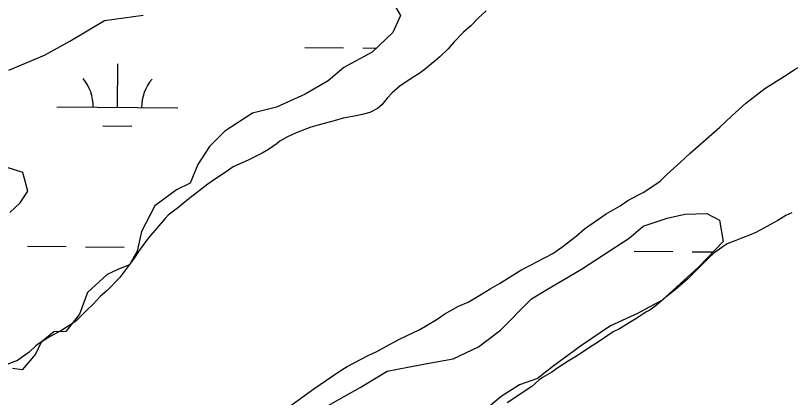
# Model space of a CAD drawing. Extents: x 3271442 to 3309282, y 752266 to 777610.
# Drawn here: x 3282097 to 3282738, y 761769 to 762085 of the extents above; entities that cross this region are included whole.
import ezdxf

# ---------------------------------------------------------------- set-up
doc = ezdxf.new("R2010")
doc.units = 0
doc.layers.add('V-SITE-VEGE', color=7, linetype='Continuous')
doc.layers.add('V-WETL-SWMP', color=7, linetype='Continuous')

msp = doc.modelspace()

# ---------------------------------------------------------------- linework, layer by layer
at = {"layer": 'V-SITE-VEGE'}
for points in [[(3282486.03, 762088.65), (3282479.39, 762082.4), (3282473.5, 762076.16), (3282467.23, 762071.02), (3282459.49, 762062.94), (3282454.7, 762057.06), (3282447.69, 762050.44), (3282444, 762047.14), (3282439.58, 762043.47), (3282435.9, 762040.53), (3282430.37, 762036.49), (3282425.58, 762033.56), (3282417.85, 762028.42), (3282414.9, 762026.58), (3282408.27, 762020.71), (3282404.21, 762016.3), (3282399.78, 762010.79), (3282396.1, 762007.85), (3282389.84, 762004.55), (3282384.68, 762003.09), (3282378.43, 762001.63), (3282367.75, 761999.81), (3282360.39, 761997.61), (3282348.98, 761994.69), (3282340.88, 761992.49), (3282328.73, 761987.73), (3282321.73, 761984.43), (3282315.47, 761980.77), (3282313.26, 761978.93)], [(3282616.39, 761938.65), (3282630.02, 761947.83), (3282635.55, 761953.34), (3282646.61, 761963.25), (3282654.72, 761970.96), (3282679.41, 761992.26), (3282689.36, 762001.81), (3282700.79, 762012.1), (3282716.63, 762024.21), (3282732.84, 762034.48), (3282741.68, 762040.36), (3282749.05, 762044.39), (3282754.21, 762047.69), (3282759.73, 762050.99), (3282764.15, 762053.56), (3282772.99, 762058.33), (3282778.89, 762062), (3282789.2, 762066.77), (3282796.56, 762070.8), (3282807.98, 762075.93), (3282815.35, 762079.6), (3282824.56, 762086.94)], [(3282313.26, 761978.93), (3282305.89, 761973.79), (3282300.73, 761970.86), (3282289.68, 761965.36), (3282276.79, 761959.49), (3282270.9, 761955.45), (3282261.32, 761949.22), (3282255.79, 761945.18), (3282239.95, 761933.06), (3282230.73, 761925.35), (3282223, 761919.48), (3282220.42, 761916.91), (3282206.77, 761900.74), (3282199.03, 761890.45), (3282194.23, 761883.1), (3282182.8, 761867.67), (3282172.47, 761857.38), (3282166.95, 761852.61), (3282161.05, 761845.99), (3282155.15, 761840.49), (3282146.3, 761831.67), (3282135.62, 761824.7), (3282125.31, 761819.2), (3282115.73, 761813.33), (3282113.52, 761811.49), (3282107.99, 761806.35), (3282098.41, 761799.37), (3282067.11, 761788.02)], [(3282320.59, 761759.61), (3282343.44, 761776.12), (3282364.44, 761790.44), (3282371.07, 761794.47), (3282388.38, 761803.64), (3282395.74, 761806.94), (3282403.48, 761811.34), (3282413.79, 761816.84), (3282420.79, 761820.14), (3282430.73, 761824.91), (3282435.89, 761827.84), (3282445.47, 761833.71), (3282451.73, 761838.12), (3282463.15, 761844.35), (3282471.25, 761847.65), (3282482.3, 761854.25), (3282489.3, 761858.66), (3282497.03, 761863.06), (3282514.72, 761874.07), (3282522.08, 761878.1), (3282541.23, 761888), (3282548.6, 761893.14), (3282560.39, 761902.32), (3282567.4, 761908.2), (3282585.45, 761920.68), (3282596.87, 761927.28), (3282603.13, 761931.68), (3282612.71, 761936.82), (3282616.39, 761938.65)], [(3282738.89, 761921.51), (3282734.11, 761919.31), (3282727.48, 761915.27), (3282709.06, 761905.37), (3282703.91, 761903.17), (3282698.01, 761900.97), (3282692.49, 761898.78), (3282685.49, 761895.84), (3282681.07, 761892.91), (3282674.44, 761888.14), (3282670.39, 761884.46), (3282652.69, 761866.83), (3282642.37, 761858.02), (3282634.63, 761851.78), (3282626.9, 761845.17), (3282621.37, 761841.13), (3282618.05, 761839.3), (3282609.95, 761833.79)], [(3282609.95, 761833.79), (3282604.42, 761830.49), (3282596.32, 761825.72), (3282591.16, 761823.15), (3282581.58, 761816.55), (3282576.06, 761812.88), (3282571.64, 761810.31), (3282564.64, 761805.54), (3282559.48, 761802.23), (3282553.96, 761798.93), (3282545.48, 761793.43), (3282540.33, 761789.76), (3282532.59, 761785.35), (3282529.64, 761783.15), (3282523.75, 761778.01), (3282503.48, 761764.43)]]:
    msp.add_lwpolyline(points, dxfattribs=at)
at = {"layer": 'V-WETL-SWMP'}
for p, q in [((3282335.93, 762058.2), (3282367.93, 762057.93)), ((3282383.93, 762057.8), (3282395.27, 762057.71)), ((3282180.92, 762008.73), (3282181.22, 762044.73)), ((3282130.93, 762009.14), (3282230.92, 762008.32)), ((3282168.8, 761993.4), (3282192.8, 761993.2)), ((3282106.57, 761893.91), (3282138.57, 761893.64)), ((3282154.57, 761893.51), (3282186.57, 761893.25)), ((3282608.46, 761889.77), (3282640.46, 761889.51)), ((3282656.46, 761889.38), (3282673.86, 761889.23))]:
    msp.add_line(p, q, dxfattribs=at)
for points in [[(3282409.58, 762094.16), (3282415.08, 762084.58), (3282408.8, 762070.61), (3282391.85, 762054.45), (3282368.27, 762041.61), (3282355.37, 762030.59), (3282336.22, 762019.59), (3282312.65, 762008.96), (3282292.77, 762003.84), (3282269.93, 761989.17), (3282257.03, 761976.31), (3282247.44, 761961.61), (3282241.15, 761946.17), (3282229.74, 761940.67), (3282212.05, 761927.45), (3282200.97, 761906.13), (3282197.27, 761889.94), (3282190.99, 761878.55), (3282181.78, 761874.88), (3282172.58, 761870.48), (3282156.36, 761855.8), (3282149.7, 761837.78), (3282138.27, 761823.45), (3282128.34, 761823.09), (3282118.02, 761814.65), (3282113.22, 761804.72), (3282102.15, 761791.86), (3282094.06, 761792.98)], [(3282091.19, 762039.53), (3282120.65, 762051.99), (3282141.64, 762063.36), (3282170.37, 762080.6), (3282202.4, 762084.96)], [(3282092.08, 761921.78), (3282100.56, 761929.86), (3282106.83, 761939.41), (3282102.81, 761954.87), (3282069.71, 761965.24)], [(3282355.27, 761762.34), (3282381.79, 761777.02), (3282404.26, 761790.59), (3282421.19, 761793.87), (3282440.33, 761797.52), (3282458.73, 761800.8), (3282479.73, 761810.7), (3282497.78, 761824.65), (3282523.58, 761850.36), (3282535.37, 761857.7), (3282564.84, 761874.94), (3282583.26, 761886.68), (3282604.26, 761900.63), (3282616.05, 761910.54), (3282635.93, 761917.13), (3282650.29, 761920.42), (3282668.69, 761921.12), (3282678.98, 761915.58), (3282682.27, 761897.91), (3282661.99, 761876.97), (3282631.77, 761849.43), (3282611.14, 761838.43), (3282589.04, 761828.16), (3282563.99, 761811.28), (3282541.15, 761794.4), (3282528.62, 761784.48), (3282513.52, 761779.36), (3282498.42, 761769.82), (3282484.78, 761758.07)]]:
    msp.add_lwpolyline(points, dxfattribs=at)
for centre, start, end in [((3282125.69, 762009.66), 358.75626, 40.29991), ((3282236.17, 762008.75), 138.75625, 180.29991)]:
    msp.add_arc(centre, 35.25, start, end, dxfattribs=at)

doc.saveas('drawing.dxf')
